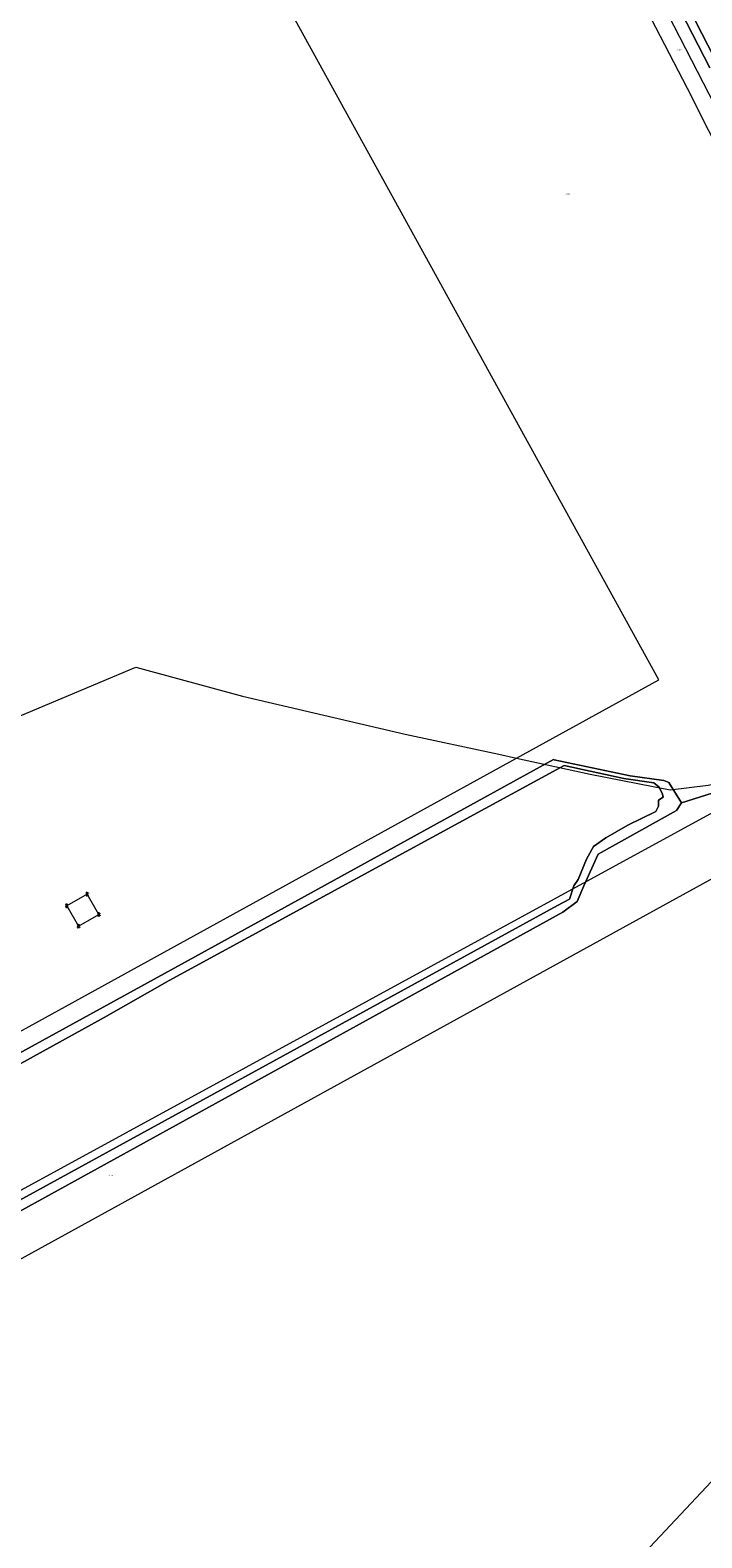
# Model space of a CAD drawing. Header units: metres. Extents: x 250001 to 257773, y 598992 to 609118.
# Tile 500 of 656: x 253388 to 253590, y 604894 to 605348. Entities that reach past the tile are written whole.
import ezdxf
from ezdxf.enums import TextEntityAlignment as Align
from ezdxf.lldxf.tags import DXFTag

# ---------------------------------------------------------------- set-up
doc = ezdxf.new("R2010")
doc.units = ezdxf.units.M
for name, color, linetype, lineweight in [('B-WE-GR-BOUWLAND-GV', 252, 'Continuous', 13), ('B-WE-IE-MEUBILAIR_WEGMEUBILAIR_HOOGSPANNINGSMAST-G', 252, 'Continuous', 18), ('B-WE-IE-MEUBILAIR_WEGMEUBILAIR_HOOGSPANNINGSMAST-S', 252, 'Continuous', 25), ('B-WE-KG-GRENS_PERCEEL-G', 150, 'KG-PERCEEL', 18), ('B-WE-KG-GRENS_PERCEEL-S', 150, 'Continuous', 25), ('B-WE-OG-WATER-GV', 252, 'Continuous', 18), ('B-WE-OG-WATER_SLOOT-GV', 252, 'Continuous', 18), ('B-WE-VH-ONVERHARD-GV', 252, 'Continuous', 18), ('X-XX-AL-REFERENTIE-G', 7, 'Continuous', 18)]:
    doc.layers.add(name, color=color, linetype=linetype, lineweight=lineweight)
doc.styles.add('NLCS-ISO', font='NLCS-ISO.ttf')
doc.styles.get("Standard").update_dxf_attribs({"font": 'NLCS-ISO.ttf'})
tags = doc.linetypes.add('KG-PERCEEL', pattern='A,5.5,-2,["P",Standard,S=1.8,R=0,X=-0.5,Y=-0.9],-2,5.5,-2,[5,NLCS.SHX,S=0.75,R=0,X=0,Y=0],-2', length=19).pattern_tags.tags
tags[6] = DXFTag(74, 10)

# ---------------------------------------------------------------- blocks, each defined once
blk = doc.blocks.new('SKG-PERCEELNUMMER-SO')
at = {"style": 'NLCS-ISO', "oblique": 10, "flags": 1}
blk.add_attdef('GEMEENTECODE', text='', height=1.8, dxfattribs=at).set_placement((0, 2.6), align=Align.MIDDLE_CENTER)
at = {"style": 'NLCS-ISO', "oblique": 10}
blk.add_attdef('SECTIE', text='', height=1.8, dxfattribs=at).set_placement((-0.5, 0), align=Align.MIDDLE_RIGHT)
blk.add_attdef('PERCEELNUMMER', text='', height=1.8, dxfattribs=at).set_placement((0.5, 0), align=Align.MIDDLE_LEFT)
blk = doc.blocks.new('BS2021-132-Xref-KAD-20210617')
at = {"layer": 'B-WE-KG-GRENS_PERCEEL-G', "flags": 128}
for points in [[(253681.602, 605153.845), (253674.909, 605163.539), (253670.369, 605169.624), (253666.611, 605174.305), (253662.96, 605179.294), (253654.501, 605195.325), (253649.28, 605206.782), (253636.228, 605232.007), (253627.138, 605250.296), (253613.725, 605275.984), (253598.632, 605305.022), (253585.94, 605330.298), (253571.032, 605359.112), (253555.998, 605388.872), (253542.527, 605414.44), (253528.229, 605442.73), (253515.49, 605467.05), (253499.632, 605497.701), (253497.048, 605502.865)], [(253500.822, 605506.597), (253682.112, 605154.213)], [(253577.29, 605152.5), (253425.181, 605428.733)], [(253082.465, 604972.765), (253091.312, 604987.509), (253106.712, 605010.273), (253116.756, 605021.656), (253124.12, 605030.36), (253134.164, 605037.055), (253144.876, 605042.412), (253176.346, 605053.794), (253420.062, 605156.236), (253452.2, 605147.531), (253501.078, 605136.149), (253529.2, 605130.123), (253534.525, 605128.953)], [(253534.525, 605128.953), (253577.29, 605152.5)], [(252971.073, 604772.855), (253620.162, 605127.131)], [(253001.573, 604835.808), (253268.129, 604982.274), (253534.525, 605128.953)], [(253534.525, 605128.953), (253556.65, 605124.097), (253580.754, 605119.41), (253592.136, 605120.749), (253614.232, 605125.436), (253616.149, 605125.984)], [(253671.185, 604994.272), (253663.031, 605083.967), (253638.456, 605117.479), (252958.162, 604743.262), (252958.162, 604746.208)], [(253671.185, 604994.272), (253616.24, 604935.953), (253482.33, 604793.339), (253339.046, 604640.012), (253337.751, 604638.636)]]:
    blk.add_lwpolyline(points, dxfattribs=at)
at = {"layer": 'B-WE-KG-GRENS_PERCEEL-S', "xscale": 0.2, "yscale": 0.2, "zscale": 0.2}
for p, values in [((253583.164, 605341.829), {'PERCEELNUMMER': '207', 'SECTIE': 'M'}), ((253549.601, 605298.538), {'PERCEELNUMMER': '206', 'SECTIE': 'M'}), ((253412.325, 605003.423), {'PERCEELNUMMER': '218', 'SECTIE': 'M'})]:
    blk.add_blockref('SKG-PERCEELNUMMER-SO', p, dxfattribs=at).add_auto_attribs(values)
blk = doc.blocks.new('SKL-ET_HS_MAST-SO')
for p, q in [((0, 2.1), (-1.4, 1.8)), ((-1.4, 1.8), (-1.4, 1.6)), ((-1.4, 1.6), (0, 1.6)), ((0, 1.3), (-1.4, 1)), ((-1.4, 1), (-1.4, 0.9)), ((-1.4, 0.9), (0, 0.9)), ((-0.4, -0.4), (-0.1, 0.9)), ((0, 0), (-0.4, -0.4)), ((0, 0.5), (-0.2, 0.7)), ((0, 0.5), (-0.2, 0.3)), ((0, 0), (-0.2, 0.3)), ((-0.1, 0.9), (-0.1, 2)), ((0, 2.1), (1.4, 1.8)), ((1.4, 1.6), (0, 1.6)), ((0, 1.3), (1.4, 1)), ((1.4, 0.9), (0, 0.9)), ((0, 0.5), (0.2, 0.7)), ((0, 0.5), (0.2, 0.3)), ((0, 0), (0.2, 0.3)), ((0, 0), (0.4, -0.4)), ((0.1, 0.9), (0.1, 2)), ((0.4, -0.4), (0.1, 0.9)), ((1.4, 1.8), (1.4, 1.6)), ((1.4, 1), (1.4, 0.9)), ((-1, -1.8), (-0.4, -0.4)), ((-1, -1.8), (0, -0.8)), ((0, -0.8), (-0.4, -0.4)), ((0, -0.8), (0.4, -0.4)), ((1, -1.8), (0, -0.8)), ((1, -1.8), (0.4, -0.4))]:
    blk.add_line(p, q)
for points in [[(-1.4, -2), (-0.7, -2), (-0.7, -1.8), (-1.4, -1.8)], [(1.4, -2), (0.7, -2), (0.7, -1.8), (1.4, -1.8)]]:
    blk.add_lwpolyline(points, close=True)
blk = doc.blocks.new('BS2021-132-Xref-BGT-GRIJS-20210617-aangepast')
at = {"layer": 'B-WE-GR-BOUWLAND-GV', "flags": 128}
blk.add_lwpolyline([(253599.109, 605120.241), (253584.182, 605115.524), (253582.645, 605113.131), (253559.078, 605100.027), (253554.792, 605090.536), (253552.808, 605085.774), (253548.442, 605082.599), (253301.982, 604946.867)], dxfattribs=at)
at = {"layer": 'B-WE-IE-MEUBILAIR_WEGMEUBILAIR_HOOGSPANNINGSMAST-G', "flags": 128}
blk.add_lwpolyline([(253402.831, 605078.418), (253408.938, 605081.93), (253405.438, 605088.017), (253399.331, 605084.506)], close=True, dxfattribs=at)
at = {"layer": 'B-WE-OG-WATER-GV', "flags": 128}
for points in [[(253391.156, 605734.79), (253407.919, 605702.263), (253439.37, 605640.398), (253472.896, 605575.184), (253493.33, 605535.641), (253507.858, 605507.579), (253511.737, 605500), (253542.889, 605439.346), (253584.721, 605357.613), (253632.19, 605265.342), (253680.163, 605172.41), (253711.788, 605110.529), (253746.816, 605041.758), (253768.343, 605000), (253773.282, 604990.588), (253781.561, 604974.433), (253788.398, 604961.283), (253795.502, 604947.328), (253803.834, 604931.012), (253809.496, 604920.331), (253813.393, 604911.583), (253816.112, 604903.696), (253817.924, 604898.277), (253819.574, 604892.376)], [(253288.885, 604943.295), (253546.854, 605084.583), (253550.426, 605086.497), (253551.801, 605090.549), (253553.064, 605092.407), (253555.568, 605098.501), (253557.691, 605102.366), (253561.406, 605104.963), (253568.015, 605108.743), (253576.379, 605112.884), (253577.202, 605114.519), (253577.266, 605116.282), (253578.624, 605117.174), (253578.433, 605118.13), (253577.457, 605120.169), (253575.859, 605121.509), (253566.795, 605122.829), (253548.904, 605126.68), (253430.133, 605062.083), (253410.607, 605050.97), (253306.466, 604993.503)]]:
    blk.add_lwpolyline(points, dxfattribs=at)
at = {"layer": 'B-WE-OG-WATER_SLOOT-GV', "flags": 128}
for points in [[(253573.44, 605373.96), (253592.69, 605336.48)], [(253819.574, 604892.376), (253817.924, 604898.277), (253816.112, 604903.696), (253813.393, 604911.583), (253809.496, 604920.331), (253803.834, 604931.012), (253795.502, 604947.328), (253788.398, 604961.283), (253781.561, 604974.433), (253773.282, 604990.588), (253768.343, 605000), (253746.816, 605041.758), (253711.788, 605110.529), (253680.163, 605172.41), (253632.19, 605265.342), (253584.721, 605357.613), (253542.889, 605439.346), (253511.737, 605500), (253507.858, 605507.579), (253493.33, 605535.641), (253472.896, 605575.184), (253439.37, 605640.398), (253407.919, 605702.263), (253391.156, 605734.79)], [(253306.466, 604993.503), (253410.607, 605050.97), (253430.133, 605062.083), (253548.904, 605126.68), (253566.795, 605122.829), (253575.859, 605121.509), (253577.457, 605120.169), (253578.433, 605118.13), (253578.624, 605117.174), (253577.266, 605116.282), (253577.202, 605114.519), (253576.379, 605112.884), (253568.015, 605108.743), (253561.406, 605104.963), (253557.691, 605102.366), (253555.568, 605098.501), (253553.064, 605092.407), (253551.801, 605090.549), (253550.426, 605086.497), (253546.854, 605084.583), (253288.885, 604943.295)]]:
    blk.add_lwpolyline(points, dxfattribs=at)
blk.add_lwpolyline([(253568.699, 605123.567), (253545.824, 605128.459), (253545.651, 605128.499), (253435.848, 605068.036), (253261.489, 604972.322), (253254.237, 604968.341), (253249.166, 604961.55), (253249.329, 604955.35), (253250.917, 604950.587), (253254.568, 604945.19), (253256.015, 604943.186), (253264.266, 604940.108), (253279.36, 604936.549), (253283.726, 604937.342), (253301.982, 604946.867), (253548.442, 605082.599), (253552.808, 605085.774), (253554.792, 605090.536), (253559.078, 605100.027), (253582.645, 605113.131), (253584.182, 605115.524), (253580.318, 605121.578), (253578.79, 605122.173)], close=True, dxfattribs=at)
at = {"layer": 'B-WE-VH-ONVERHARD-GV', "flags": 128}
for points in [[(253592.69, 605336.48), (253573.44, 605373.96)], [(253261.489, 604972.322), (253435.848, 605068.036), (253545.651, 605128.499), (253545.824, 605128.459), (253568.699, 605123.567), (253578.79, 605122.173), (253580.318, 605121.578), (253584.182, 605115.524), (253599.109, 605120.241)]]:
    blk.add_lwpolyline(points, dxfattribs=at)
at = {"layer": 'B-WE-IE-MEUBILAIR_WEGMEUBILAIR_HOOGSPANNINGSMAST-S', "xscale": 0.2, "yscale": 0.2, "zscale": 0.2}
for p in [(253405.438, 605088.017), (253399.331, 605084.506), (253408.938, 605081.93), (253402.831, 605078.418)]:
    blk.add_blockref('SKL-ET_HS_MAST-SO', p, dxfattribs=at)

msp = doc.modelspace()

# ---------------------------------------------------------------- block references
at = {"layer": 'X-XX-AL-REFERENTIE-G'}
for name in ['BS2021-132-Xref-BGT-GRIJS-20210617-aangepast', 'BS2021-132-Xref-KAD-20210617']:
    msp.add_blockref(name, (0, 0), dxfattribs=at)

doc.saveas('drawing.dxf')
